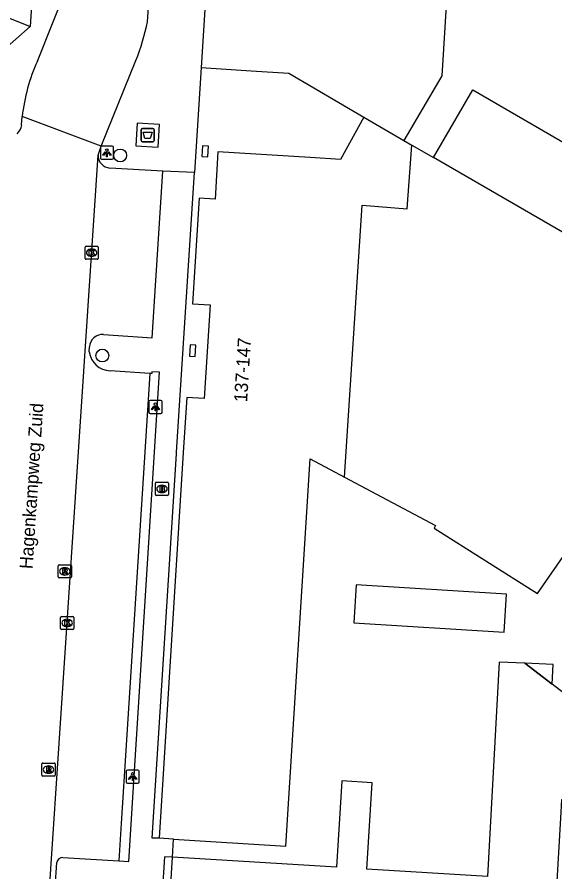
# Model space of a CAD drawing. Extents: x 160107 to 160928, y 382056 to 382918.
# Drawn here: x 160544.9 to 160585.8, y 382341.2 to 382406.2 of the extents above; entities that cross this region are included whole.
import ezdxf

# ---------------------------------------------------------------- set-up
doc = ezdxf.new("R2010")
doc.units = 0
for name, color, linetype in [('IMGEO_Afval_apart_plaats', 7, 'Continuous'), ('IMGEO_Boom', 7, 'Continuous'), ('IMGEO_Brandkraan', 7, 'Continuous'), ('IMGEO_Kolk', 7, 'Continuous'), ('IMGEO_Lichtpunt', 7, 'Continuous'), ('IMGEO_Openbare_ruimte_label', 7, 'Continuous'), ('IMGEO_Pand', 7, 'Continuous'), ('IMGEO_Pand_nummerreeks', 7, 'Continuous'), ('IMGEO_Pand_overbouw', 7, 'Continuous'), ('IMGEO_Parkeervlak_open', 7, 'Continuous'), ('IMGEO_Rijbaan_lokaal_open', 7, 'Continuous'), ('IMGEO_Rioolput', 7, 'Continuous'), ('IMGEO_Voetpad_gesloten', 7, 'Continuous'), ('IMGEO_Voetpad_open', 7, 'Continuous')]:
    doc.layers.add(name, color=color, linetype=linetype)

msp = doc.modelspace()

# ---------------------------------------------------------------- linework, layer by layer
at = {"layer": 'IMGEO_Afval_apart_plaats'}
for p, q in [((160554.315, 382396.807), (160554.315, 382397.607)), ((160554.315, 382397.607), (160554.315, 382396.807)), ((160554.415, 382397.707), (160555.205, 382397.707)), ((160555.205, 382397.707), (160554.415, 382397.707)), ((160555.305, 382397.607), (160555.305, 382396.807)), ((160555.305, 382396.807), (160555.305, 382397.607)), ((160555.205, 382396.707), (160554.415, 382396.707)), ((160554.415, 382396.707), (160555.205, 382396.707))]:
    msp.add_line(p, q, dxfattribs=at)
msp.add_lwpolyline([(160554.458, 382397.421), (160555.162, 382397.421), (160555.013, 382396.951), (160554.607, 382396.951), (160554.458, 382397.421)], dxfattribs=at)
for centre, start, end in [((160554.415, 382397.607), 90, 180), ((160554.415, 382397.607), 90, 180), ((160555.205, 382397.607), 0, 90), ((160555.205, 382397.607), 360, 90), ((160554.415, 382396.807), 180, 270), ((160554.415, 382396.807), 180, 270), ((160555.205, 382396.807), 270, 0), ((160555.205, 382396.807), 270, 0)]:
    msp.add_arc(centre, 0.1, start, end, dxfattribs=at)
at = {"layer": 'IMGEO_Boom'}
for centre in [(160552.72, 382395.659), (160551.364, 382380.439)]:
    msp.add_circle(centre, 0.489, dxfattribs=at)
at = {"layer": 'IMGEO_Brandkraan'}
for p, q in [((160555.396, 382369.872), (160555.396, 382370.724)), ((160555.471, 382370.798), (160556.323, 382370.798)), ((160556.397, 382370.724), (160556.397, 382369.872)), ((160555.884, 382370.578), (160555.909, 382370.578)), ((160556.323, 382369.798), (160555.471, 382369.798)), ((160555.907, 382370.018), (160555.882, 382370.018))]:
    msp.add_line(p, q, dxfattribs=at)
for points in [[(160555.396, 382369.872), (160555.396, 382370.724)], [(160555.471, 382370.798), (160556.323, 382370.798)], [(160556.397, 382370.724), (160556.397, 382369.872)], [(160555.744, 382370.498), (160555.744, 382370.098), (160555.957, 382370.098)], [(160555.975, 382370.498), (160555.744, 382370.498)], [(160555.923, 382370.417), (160555.869, 382370.417), (160555.869, 382370.341)], [(160555.869, 382370.341), (160555.922, 382370.341)], [(160555.931, 382370.265), (160555.869, 382370.265), (160555.869, 382370.184)], [(160555.869, 382370.184), (160555.931, 382370.184)], [(160556.323, 382369.798), (160555.471, 382369.798)]]:
    msp.add_lwpolyline(points, dxfattribs=at)
for centre, radius, start, end in [((160555.473, 382370.722), 0.0765, 91.55205, 178.44795), ((160555.473, 382370.722), 0.0765, 91.55205, 178.44795), ((160556.321, 382370.722), 0.0765, 1.55205, 88.44795), ((160556.321, 382370.722), 0.0765, 1.55205, 88.44795), ((160555.924, 382370.379), 0.0379, 267.82845, 90.93552), ((160555.932, 382370.224), 0.0404, 269.87594, 90.50774), ((160555.963, 382370.349), 0.251, 268.66757, 293.53466), ((160555.979, 382370.353), 0.145, 59.4692, 91.53667), ((160556.004, 382370.4), 0.0922, 285.51372, 58.15012), ((160556.009, 382370.208), 0.105, 301.31148, 78.98903), ((160555.473, 382369.874), 0.0765, 181.55205, 268.44795), ((160555.473, 382369.874), 0.0765, 181.55205, 268.44795), ((160556.321, 382369.874), 0.0765, 271.55205, 358.44795), ((160556.321, 382369.874), 0.0765, 271.55205, 358.44795)]:
    msp.add_arc(centre, radius, start, end, dxfattribs=at)
for centre, major_axis, ratio, start_param, end_param in [((160555.883, 382370.298), (-0.387, 0.002), 0.722429, 4.712389, 7.853982), ((160555.908, 382370.298), (-0.39, 0.002), 0.717154, 1.570796, 4.712389)]:
    msp.add_ellipse(centre, major_axis=major_axis, ratio=ratio, start_param=start_param, end_param=end_param, dxfattribs=at)
at = {"layer": 'IMGEO_Kolk'}
for p, q in [((160550.044, 382387.834), (160550.044, 382388.686)), ((160550.119, 382388.76), (160550.971, 382388.76)), ((160550.532, 382388.54), (160550.557, 382388.54)), ((160551.045, 382388.686), (160551.045, 382387.834)), ((160550.971, 382387.76), (160550.119, 382387.76)), ((160550.555, 382387.98), (160550.53, 382387.98)), ((160548.18, 382359.676), (160548.18, 382360.528)), ((160548.255, 382360.602), (160549.107, 382360.602)), ((160548.668, 382360.382), (160548.693, 382360.382)), ((160549.181, 382360.528), (160549.181, 382359.676)), ((160548.691, 382359.822), (160548.666, 382359.822)), ((160549.107, 382359.602), (160548.255, 382359.602))]:
    msp.add_line(p, q, dxfattribs=at)
for points in [[(160550.044, 382387.834), (160550.044, 382388.686)], [(160550.119, 382388.76), (160550.971, 382388.76)], [(160550.365, 382388.46), (160550.488, 382388.46), (160550.488, 382388.309), (160550.618, 382388.46), (160550.782, 382388.46), (160550.636, 382388.309), (160550.789, 382388.06), (160550.637, 382388.06), (160550.552, 382388.224), (160550.488, 382388.157), (160550.488, 382388.06), (160550.365, 382388.06), (160550.365, 382388.46)], [(160551.045, 382388.686), (160551.045, 382387.834)], [(160550.971, 382387.76), (160550.119, 382387.76)], [(160548.18, 382359.676), (160548.18, 382360.528)], [(160548.255, 382360.602), (160549.107, 382360.602)], [(160548.501, 382360.302), (160548.624, 382360.302), (160548.624, 382360.151), (160548.754, 382360.302), (160548.918, 382360.302), (160548.772, 382360.151), (160548.925, 382359.902), (160548.773, 382359.902), (160548.688, 382360.066), (160548.624, 382359.999), (160548.624, 382359.902), (160548.501, 382359.902), (160548.501, 382360.302)], [(160549.181, 382360.528), (160549.181, 382359.676)], [(160549.107, 382359.602), (160548.255, 382359.602)]]:
    msp.add_lwpolyline(points, dxfattribs=at)
for centre, start, end in [((160550.121, 382388.684), 91.55205, 178.44795), ((160550.121, 382388.684), 91.55205, 178.44795), ((160550.969, 382388.684), 1.55205, 88.44795), ((160550.969, 382388.684), 1.55205, 88.44795), ((160550.121, 382387.836), 181.55205, 268.44795), ((160550.121, 382387.836), 181.55205, 268.44795), ((160550.969, 382387.836), 271.55205, 358.44795), ((160550.969, 382387.836), 271.55205, 358.44795), ((160548.257, 382360.526), 91.55205, 178.44795), ((160548.257, 382360.526), 91.55205, 178.44795), ((160549.105, 382360.526), 1.55205, 88.44795), ((160549.105, 382360.526), 1.55205, 88.44795), ((160548.257, 382359.678), 181.55205, 268.44795), ((160548.257, 382359.678), 181.55205, 268.44795), ((160549.105, 382359.678), 271.55205, 358.44795), ((160549.105, 382359.678), 271.55205, 358.44795)]:
    msp.add_arc(centre, 0.0765, start, end, dxfattribs=at)
for centre, major_axis, ratio, start_param, end_param in [((160550.531, 382388.26), (-0.387, 0.002), 0.722429, 4.712389, 7.853982), ((160550.556, 382388.26), (-0.39, 0.002), 0.717154, 1.570796, 4.712389), ((160548.667, 382360.102), (-0.387, 0.002), 0.722429, 4.712389, 7.853982), ((160548.692, 382360.102), (-0.39, 0.002), 0.717154, 1.570796, 4.712389)]:
    msp.add_ellipse(centre, major_axis=major_axis, ratio=ratio, start_param=start_param, end_param=end_param, dxfattribs=at)
at = {"layer": 'IMGEO_Lichtpunt'}
for p, q in [((160551.213, 382396.27), (160551.213, 382395.463)), ((160551.213, 382396.27), (160551.213, 382395.463)), ((160552.115, 382396.365), (160551.307, 382396.365)), ((160552.115, 382396.365), (160551.307, 382396.365)), ((160552.209, 382395.463), (160552.209, 382396.27)), ((160552.209, 382395.463), (160552.209, 382396.27)), ((160551.307, 382395.369), (160552.115, 382395.369)), ((160551.307, 382395.369), (160552.115, 382395.369)), ((160554.908, 382376.938), (160554.908, 382376.131)), ((160554.908, 382376.938), (160554.908, 382376.131)), ((160555.81, 382377.033), (160555.002, 382377.033)), ((160555.81, 382377.033), (160555.002, 382377.033)), ((160555.904, 382376.131), (160555.904, 382376.938)), ((160555.904, 382376.131), (160555.904, 382376.938)), ((160555.002, 382376.037), (160555.81, 382376.037)), ((160555.002, 382376.037), (160555.81, 382376.037)), ((160553.169, 382348.822), (160553.169, 382348.015)), ((160553.169, 382348.822), (160553.169, 382348.015)), ((160554.071, 382348.917), (160553.263, 382348.917)), ((160554.071, 382348.917), (160553.263, 382348.917)), ((160554.165, 382348.015), (160554.165, 382348.822)), ((160554.165, 382348.015), (160554.165, 382348.822)), ((160553.263, 382347.921), (160554.071, 382347.921)), ((160553.263, 382347.921), (160554.071, 382347.921))]:
    msp.add_line(p, q, dxfattribs=at)
for points in [[(160551.587, 382395.934), (160551.626, 382395.906), (160551.438, 382395.644), (160551.4, 382395.671), (160551.587, 382395.934)], [(160551.689, 382395.886), (160551.736, 382395.886), (160551.736, 382395.564), (160551.689, 382395.564), (160551.689, 382395.886)], [(160551.799, 382395.906), (160551.837, 382395.933), (160552.024, 382395.671), (160551.985, 382395.643), (160551.799, 382395.906)], [(160555.282, 382376.602), (160555.321, 382376.574), (160555.133, 382376.312), (160555.095, 382376.339), (160555.282, 382376.602)], [(160555.384, 382376.554), (160555.431, 382376.554), (160555.431, 382376.232), (160555.384, 382376.232), (160555.384, 382376.554)], [(160555.494, 382376.574), (160555.532, 382376.601), (160555.719, 382376.339), (160555.68, 382376.311), (160555.494, 382376.574)], [(160553.543, 382348.486), (160553.582, 382348.458), (160553.394, 382348.196), (160553.356, 382348.223), (160553.543, 382348.486)], [(160553.645, 382348.438), (160553.692, 382348.438), (160553.692, 382348.116), (160553.645, 382348.116), (160553.645, 382348.438)], [(160553.755, 382348.458), (160553.793, 382348.485), (160553.98, 382348.223), (160553.941, 382348.195), (160553.755, 382348.458)]]:
    msp.add_lwpolyline(points, dxfattribs=at)
for centre in [(160551.712, 382396.068), (160555.407, 382376.736), (160553.668, 382348.62)]:
    msp.add_circle(centre, 0.0994, dxfattribs=at)
for centre, start, end in [((160551.307, 382396.27), 90, 180), ((160551.307, 382396.27), 90, 180), ((160552.115, 382396.27), 0, 90), ((160552.115, 382396.27), 0, 90), ((160551.307, 382395.463), 180, 270), ((160551.307, 382395.463), 180, 270), ((160552.115, 382395.463), 270, 0), ((160552.115, 382395.463), 270, 360), ((160555.002, 382376.938), 90, 180), ((160555.002, 382376.938), 90, 180), ((160555.81, 382376.938), 0, 90), ((160555.81, 382376.938), 0, 90), ((160555.002, 382376.131), 180, 270), ((160555.002, 382376.131), 180, 270), ((160555.81, 382376.131), 270, 0), ((160555.81, 382376.131), 270, 360), ((160553.263, 382348.822), 90, 180), ((160553.263, 382348.822), 90, 180), ((160554.071, 382348.822), 0, 90), ((160554.071, 382348.822), 0, 90), ((160553.263, 382348.015), 180, 270), ((160553.263, 382348.015), 180, 270), ((160554.071, 382348.015), 270, 0), ((160554.071, 382348.015), 270, 360)]:
    msp.add_arc(centre, 0.0946, start, end, dxfattribs=at)
at = {"layer": 'IMGEO_Pand'}
for points in [[(160531.994, 382415.99), (160531.848, 382413.645), (160538.173, 382413.251), (160537.889, 382408.7), (160541.232, 382407.327), (160545.873, 382405.467)], [(160546.455, 382414.446), (160545.873, 382405.467)], [(160576.566, 382395.495), (160579.551, 382400.655), (160590.805, 382394.145)], [(160571.251, 382398.569), (160569.484, 382395.348), (160567.173, 382395.492), (160560.155, 382395.931), (160559.948, 382392.338), (160558.741, 382392.414), (160558.231, 382384.379), (160559.555, 382384.3), (160559.108, 382377.167), (160557.785, 382377.251), (160557.522, 382373.07), (160555.68, 382343.738)], [(160571.251, 382398.569), (160574.304, 382396.803)], [(160574.304, 382396.803), (160574.922, 382396.446)], [(160559.414, 382395.978), (160559.442, 382396.363), (160558.993, 382396.396), (160558.934, 382395.576), (160559.382, 382395.548), (160559.414, 382395.978)], [(160569.791, 382371.203), (160571.142, 382391.888), (160574.571, 382391.606), (160574.922, 382396.446)], [(160574.922, 382396.446), (160576.566, 382395.495)], [(160587.82, 382388.985), (160576.566, 382395.495)], [(160558.486, 382381.226), (160558.044, 382381.254), (160557.987, 382380.406), (160558.433, 382380.378), (160558.486, 382381.226)], [(160556.788, 382343.667), (160565.316, 382343.121), (160567.185, 382372.592), (160569.791, 382371.203)], [(160569.791, 382371.203), (160576.716, 382367.513), (160576.608, 382367.311), (160584.473, 382362.344), (160587.063, 382366.06), (160600.944, 382356.385)], [(160581.934, 382359.406), (160582.118, 382362.301), (160570.688, 382362.99), (160570.51, 382360.111), (160581.934, 382359.406)], [(160587.757, 382339.068), (160585.979, 382340.453), (160586.26, 382345.268), (160586.342, 382346.677), (160591.48, 382346.353), (160593.688, 382349.22), (160585.586, 382355.449), (160583.507, 382357.047), (160581.575, 382357.12), (160580.676, 382340.81), (160571.49, 382341.378), (160571.897, 382347.942), (160569.6, 382348.084), (160569.194, 382341.52), (160556.703, 382342.293)], [(160556.788, 382343.667), (160555.68, 382343.738)], [(160556.108, 382332.729), (160556.703, 382342.293)]]:
    msp.add_lwpolyline(points, dxfattribs=at)
at = {"layer": 'IMGEO_Pand_overbouw'}
msp.add_lwpolyline([(160585.586, 382355.449), (160585.664, 382356.936), (160583.507, 382357.047)], close=True, dxfattribs=at)
at = {"layer": 'IMGEO_Parkeervlak_open'}
msp.add_lwpolyline([(160554.966, 382379.08), (160552.798, 382344.863), (160552.617, 382342.003)], dxfattribs=at)
at = {"layer": 'IMGEO_Rijbaan_lokaal_open'}
for points in [[(160573.941, 382443.836), (160574.329, 382448.711), (160580.077, 382448.126), (160577.211, 382401.721), (160574.304, 382396.803)], [(160546.416, 382402.829), (160549.757, 382411.194), (160550.046, 382412.148), (160550.307, 382413.134)], [(160554.791, 382405.833), (160555.279, 382412.858)], [(160559.249, 382407.996), (160558.887, 382402.35)], [(160551.259, 382396.364), (160553.917, 382402.888)], [(160558.887, 382402.35), (160562.694, 382402.095), (160565.545, 382401.922), (160571.251, 382398.569)], [(160545.22, 382397.985), (160545.261, 382398.617)], [(160551.259, 382396.364), (160545.261, 382398.617)], [(160551.035, 382395.683), (160551.259, 382396.364)], [(160547.289, 382339.093), (160551.035, 382395.683)]]:
    msp.add_lwpolyline(points, dxfattribs=at)
for centre, radius, start, end in [((160538.465, 382409.076), 16.645, 338.17563, 348.76531), ((160559.163, 382397.069), 13.988, 155.68406, 173.64692), ((160544.276, 382398.043), 0.946, 308.75425, 356.50933)]:
    msp.add_arc(centre, radius, start, end, dxfattribs=at)
at = {"layer": 'IMGEO_Rioolput'}
for p, q in [((160548.002, 382363.601), (160548.002, 382364.453)), ((160548.077, 382364.527), (160548.929, 382364.527)), ((160548.49, 382364.307), (160548.515, 382364.307)), ((160549.003, 382364.453), (160549.003, 382363.601)), ((160548.513, 382363.747), (160548.488, 382363.747)), ((160548.929, 382363.527), (160548.077, 382363.527)), ((160546.766, 382348.525), (160546.766, 382349.377)), ((160546.841, 382349.451), (160547.693, 382349.451)), ((160547.254, 382349.231), (160547.279, 382349.231)), ((160547.767, 382349.377), (160547.767, 382348.525)), ((160547.277, 382348.671), (160547.252, 382348.671)), ((160547.693, 382348.451), (160546.841, 382348.451))]:
    msp.add_line(p, q, dxfattribs=at)
for points in [[(160548.002, 382363.601), (160548.002, 382364.453)], [(160548.077, 382364.527), (160548.929, 382364.527)], [(160548.591, 382364.225), (160548.339, 382364.227), (160548.339, 382363.827)], [(160549.003, 382364.453), (160549.003, 382363.601)], [(160548.339, 382363.827), (160548.463, 382363.827), (160548.463, 382363.989), (160548.474, 382363.989)], [(160548.517, 382364.146), (160548.463, 382364.146), (160548.463, 382364.065)], [(160548.463, 382364.065), (160548.515, 382364.065)], [(160548.521, 382363.96), (160548.592, 382363.827), (160548.732, 382363.827), (160548.667, 382363.953)], [(160548.929, 382363.527), (160548.077, 382363.527)], [(160546.766, 382348.525), (160546.766, 382349.377)], [(160546.841, 382349.451), (160547.693, 382349.451)], [(160547.767, 382349.377), (160547.767, 382348.525)], [(160547.355, 382349.149), (160547.103, 382349.151), (160547.103, 382348.751)], [(160547.103, 382348.751), (160547.227, 382348.751), (160547.227, 382348.913), (160547.238, 382348.913)], [(160547.281, 382349.07), (160547.227, 382349.07), (160547.227, 382348.989)], [(160547.227, 382348.989), (160547.279, 382348.989)], [(160547.285, 382348.884), (160547.356, 382348.751), (160547.496, 382348.751), (160547.431, 382348.877)], [(160547.693, 382348.451), (160546.841, 382348.451)]]:
    msp.add_lwpolyline(points, dxfattribs=at)
for centre, radius, start, end in [((160548.079, 382364.451), 0.0765, 91.55205, 178.44795), ((160548.079, 382364.451), 0.0765, 91.55205, 178.44795), ((160548.59, 382364.115), 0.109, 350.36119, 89.41601), ((160548.927, 382364.451), 0.0765, 1.55205, 88.44795), ((160548.927, 382364.451), 0.0765, 1.55205, 88.44795), ((160548.079, 382363.603), 0.0765, 181.55205, 268.44795), ((160548.079, 382363.603), 0.0765, 181.55205, 268.44795), ((160548.473, 382363.936), 0.0533, 26.02933, 88.69889), ((160548.499, 382364.254), 0.19, 274.7715, 282.96867), ((160548.523, 382364.05), 0.0964, 77.00612, 93.18647), ((160548.537, 382364.107), 0.0378, 276.66336, 79.67722), ((160548.588, 382364.115), 0.112, 277.58423, 350.98172), ((160548.572, 382363.9), 0.108, 29.51342, 73.79051), ((160548.927, 382363.603), 0.0765, 271.55205, 358.44795), ((160548.927, 382363.603), 0.0765, 271.55205, 358.44795), ((160546.843, 382349.375), 0.0765, 91.55205, 178.44795), ((160546.843, 382349.375), 0.0765, 91.55205, 178.44795), ((160547.691, 382349.375), 0.0765, 1.55205, 88.44795), ((160547.691, 382349.375), 0.0765, 1.55205, 88.44795), ((160547.237, 382348.86), 0.0533, 26.02933, 88.69889), ((160547.263, 382349.178), 0.19, 274.7715, 282.96867), ((160547.287, 382348.974), 0.0964, 77.00612, 93.18647), ((160547.301, 382349.031), 0.0378, 276.66336, 79.67722), ((160547.354, 382349.039), 0.109, 350.36119, 89.41601), ((160547.352, 382349.039), 0.112, 277.58423, 350.98172), ((160547.336, 382348.824), 0.108, 29.51342, 73.79051), ((160546.843, 382348.527), 0.0765, 181.55205, 268.44795), ((160546.843, 382348.527), 0.0765, 181.55205, 268.44795), ((160547.691, 382348.527), 0.0765, 271.55205, 358.44795), ((160547.691, 382348.527), 0.0765, 271.55205, 358.44795)]:
    msp.add_arc(centre, radius, start, end, dxfattribs=at)
for centre, major_axis, ratio, start_param, end_param in [((160548.489, 382364.027), (-0.387, 0.002), 0.722429, 4.712389, 7.853982), ((160548.514, 382364.027), (-0.39, 0.002), 0.717154, 1.570796, 4.712389), ((160547.253, 382348.951), (-0.387, 0.002), 0.722429, 4.712389, 7.853982), ((160547.278, 382348.951), (-0.39, 0.002), 0.717154, 1.570796, 4.712389)]:
    msp.add_ellipse(centre, major_axis=major_axis, ratio=ratio, start_param=start_param, end_param=end_param, dxfattribs=at)
at = {"layer": 'IMGEO_Voetpad_gesloten'}
msp.add_lwpolyline([(160555.7, 382398.016), (160554.021, 382398.115), (160553.92, 382396.397), (160555.599, 382396.298), (160555.7, 382398.016)], dxfattribs=at)
at = {"layer": 'IMGEO_Voetpad_open'}
for points in [[(160545.873, 382405.467), (160540.377, 382400.659), (160537.4, 382355.596)], [(160558.887, 382402.35), (160558.375, 382394.367)], [(160551.458, 382382.04), (160555.145, 382381.8), (160555.957, 382394.46)], [(160555.957, 382394.46), (160551.941, 382394.7)], [(160555.68, 382343.738), (160555.149, 382343.743), (160557.003, 382372.972), (160557.011, 382373.102), (160558.375, 382394.367)], [(160558.375, 382394.367), (160555.957, 382394.46)], [(160550.369, 382380.731), (160550.387, 382381.096)], [(160554.966, 382379.08), (160551.957, 382379.282)], [(160552.617, 382342.003), (160553.366, 382341.959), (160555.705, 382379.174), (160555.127, 382379.209), (160555.14, 382379.077), (160554.966, 382379.08)], [(160556.703, 382342.293), (160556.788, 382343.667)], [(160548.354, 382342.256), (160552.617, 382342.003)], [(160556.703, 382342.293), (160556.093, 382342.324), (160555.474, 382332.78), (160556.032, 382332.735)], [(160547.775, 382340.016), (160547.892, 382341.885)]]:
    msp.add_lwpolyline(points, dxfattribs=at)
for centre, radius, start, end in [((160552.003, 382395.666), 0.968, 178.98947, 266.3421), ((160551.368, 382381.063), 0.982, 84.73514, 178.052), ((160552.007, 382380.931), 1.65, 186.96582, 268.27525), ((160548.335, 382341.807), 0.45, 87.57475, 169.95629)]:
    msp.add_arc(centre, radius, start, end, dxfattribs=at)

# ---------------------------------------------------------------- texts
at = {"layer": 'IMGEO_Openbare_ruimte_label'}
msp.add_text('Hagenkampweg Zuid', height=1, rotation=86.21641, dxfattribs=at).set_placement((160546.046, 382364.181))
at = {"layer": 'IMGEO_Pand_nummerreeks'}
msp.add_text('137-147', height=1, rotation=86.41349, dxfattribs=at).set_placement((160562.376, 382376.869))

doc.saveas('drawing.dxf')
